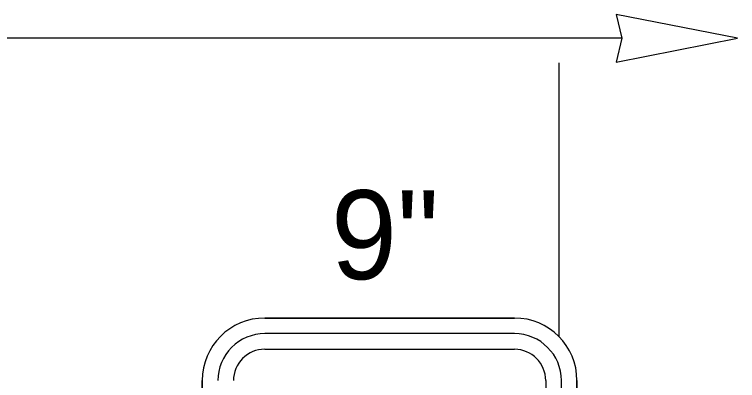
# Model space of a CAD drawing. Extents: x 99982 to 100176, y 99905 to 100011.
# Drawn here: x 100109.271 to 100109.858, y 99975.642 to 99975.939 of the extents above; entities that cross this region are included whole.
import ezdxf

# ---------------------------------------------------------------- set-up
doc = ezdxf.new("R2010")
doc.units = 0
doc.layers.add('TR_SN_ConstructionSigns', color=7, linetype='Continuous')
doc.layers.add('TR_WZ_WorkZoneDetails', color=7, linetype='Continuous')

msp = doc.modelspace()

# ---------------------------------------------------------------- linework, layer by layer
at = {"layer": 'TR_SN_ConstructionSigns'}
for p, q in [((100109.47425, 99975.69266), (100109.67675, 99975.69266)), ((100109.67675, 99975.69266), (100109.47425, 99975.69266)), ((100109.67675, 99975.69266), (100109.47425, 99975.69266)), ((100109.67675, 99975.68001), (100109.47425, 99975.68001)), ((100109.47425, 99975.66735), (100109.67675, 99975.66735)), ((100109.42363, 99975.23704), (100109.42363, 99975.64204)), ((100109.42363, 99975.64204), (100109.42363, 99975.23704)), ((100109.42363, 99975.64204), (100109.42363, 99975.23704)), ((100109.70207, 99975.64204), (100109.70207, 99975.23704)), ((100109.71472, 99975.23704), (100109.71472, 99975.64204)), ((100109.72738, 99975.64204), (100109.72738, 99975.23704)), ((100109.72738, 99975.23704), (100109.72738, 99975.64204)), ((100109.72738, 99975.23704), (100109.72738, 99975.64204))]:
    msp.add_line(p, q, dxfattribs=at)
for centre, radius, start, end in [((100109.47425, 99975.64204), 0.05063, 90, 180), ((100109.47425, 99975.64204), 0.05063, 90, 180), ((100109.47425, 99975.64204), 0.05063, 90, 180), ((100109.67675, 99975.64204), 0.05063, 0, 90), ((100109.67675, 99975.64204), 0.05063, 0, 90), ((100109.67675, 99975.64204), 0.05063, 0, 90), ((100109.47425, 99975.64204), 0.03797, 90, 180.00001), ((100109.67675, 99975.64204), 0.03797, 0, 90), ((100109.47425, 99975.64204), 0.02531, 90, 180.00001), ((100109.67675, 99975.64204), 0.02531, 0, 90)]:
    msp.add_arc(centre, radius, start, end, dxfattribs=at)
at = {"layer": 'TR_WZ_WorkZoneDetails'}
for p, q in [((100109.76382, 99975.91931), (100108.85128, 99975.91931)), ((100109.71255, 99975.89931), (100109.71255, 99975.67784))]:
    msp.add_line(p, q, dxfattribs=at)
msp.add_lwpolyline([(100109.85755, 99975.91931), (100109.75927, 99975.93859), (100109.76382, 99975.91931), (100109.75927, 99975.90004)], close=True, dxfattribs=at)

# ---------------------------------------------------------------- texts
at = {"layer": 'TR_SN_ConstructionSigns'}
msp.add_text('9"', height=0.072, rotation=360, dxfattribs=at).set_placement((100109.52793, 99975.72416))

doc.saveas('drawing.dxf')
